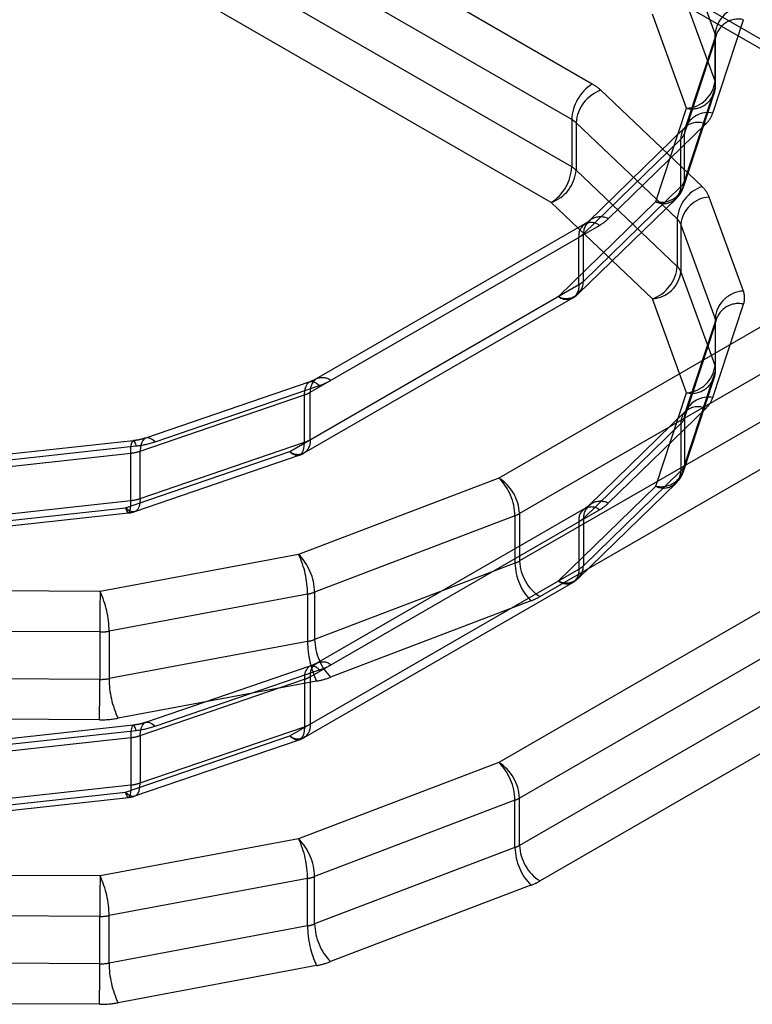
# Model space of a CAD drawing. Header units: inches. Extents: x 1907 to 2452, y -210 to -54.
# Tile 361 of 656: x 1990.7009 to 1990.8002, y -188.4119 to -188.2784. Entities that reach past the tile are written whole.
import ezdxf

# ---------------------------------------------------------------- set-up
doc = ezdxf.new("R2010")
doc.units = ezdxf.units.IN
doc.header["$LTSCALE"] = 0.5
doc.header["$MEASUREMENT"] = 0
doc.linetypes.add('HIDDEN', pattern=[0.22499999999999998, 0.15, -0.075])
doc.layers.add('SID-M-H', color=4, linetype='HIDDEN')

msp = doc.modelspace()

# ---------------------------------------------------------------- linework, layer by layer
at = {"layer": 'SID-M-H'}
for p, q in [((1990.733131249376, -188.2416067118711), (1990.806452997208, -188.2839349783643)), ((1990.733946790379, -188.2434092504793), (1990.804484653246, -188.2841298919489)), ((1990.778548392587, -188.2871091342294), (1990.708142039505, -188.2464644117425)), ((1990.775764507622, -188.2919309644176), (1990.70535815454, -188.2512862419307)), ((1990.775764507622, -188.2983604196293), (1990.70535815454, -188.2577156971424)), ((1990.772980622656, -188.3031822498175), (1990.702574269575, -188.2625375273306)), ((1990.795188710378, -188.2802872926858), (1990.790552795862, -188.2675483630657)), ((1990.795188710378, -188.2867167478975), (1990.790552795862, -188.2739778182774)), ((1990.791335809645, -188.290398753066), (1990.786699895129, -188.2776598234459)), ((1990.794905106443, -188.2910555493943), (1990.799071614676, -188.2783877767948)), ((1990.7953317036, -188.2803724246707), (1990.791165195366, -188.2930401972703)), ((1990.795188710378, -188.2867167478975), (1990.795188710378, -188.2802872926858)), ((1990.795316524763, -188.2807606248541), (1990.795331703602, -188.2803724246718)), ((1990.791037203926, -188.2938463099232), (1990.795203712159, -188.2811785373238)), ((1990.795203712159, -188.2876079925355), (1990.795203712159, -188.2811785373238)), ((1990.795272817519, -188.2871840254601), (1990.795272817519, -188.2807545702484)), ((1990.793431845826, -188.3010198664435), (1990.779712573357, -188.2879655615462)), ((1990.790909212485, -188.3010818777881), (1990.79507572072, -188.2884141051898)), ((1990.791037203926, -188.3002757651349), (1990.795203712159, -188.2876079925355)), ((1990.787169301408, -188.3030665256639), (1990.791335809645, -188.290398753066)), ((1990.775764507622, -188.2919309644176), (1990.775764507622, -188.2983604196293)), ((1990.790065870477, -188.3054134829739), (1990.776346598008, -188.2923591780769)), ((1990.776346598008, -188.2923591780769), (1990.776346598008, -188.2987886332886)), ((1990.780725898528, -188.3053873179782), (1990.793941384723, -188.2925267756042)), ((1990.791195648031, -188.2929199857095), (1990.777980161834, -188.3057805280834)), ((1990.791111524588, -188.2932272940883), (1990.791037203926, -188.2938463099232)), ((1990.791037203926, -188.3002757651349), (1990.791037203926, -188.2938463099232)), ((1990.791145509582, -188.2931027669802), (1990.791111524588, -188.2932272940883)), ((1990.791165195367, -188.2930401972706), (1990.791145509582, -188.2931027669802)), ((1990.791148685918, -188.292967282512), (1990.79119564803, -188.2929199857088)), ((1990.77733985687, -188.3074424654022), (1990.790555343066, -188.2945819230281)), ((1990.790555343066, -188.3010113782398), (1990.790555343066, -188.2945819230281)), ((1990.790065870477, -188.3118429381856), (1990.776346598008, -188.2987886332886)), ((1990.77733985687, -188.3138719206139), (1990.790555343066, -188.3010113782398)), ((1990.786699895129, -188.3162365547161), (1990.772980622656, -188.3031822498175)), ((1990.773953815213, -188.315927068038), (1990.787169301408, -188.3030665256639)), ((1990.776699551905, -188.3155338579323), (1990.789915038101, -188.3026733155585)), ((1990.799041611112, -188.3151820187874), (1990.794405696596, -188.3024430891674)), ((1990.790065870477, -188.3054134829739), (1990.790065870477, -188.3118429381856)), ((1990.740318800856, -188.3289141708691), (1990.779521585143, -188.3062823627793)), ((1990.777553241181, -188.3060874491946), (1990.741134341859, -188.327111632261)), ((1990.795188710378, -188.3188640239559), (1990.790552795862, -188.3061250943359)), ((1990.790552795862, -188.3061250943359), (1990.790552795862, -188.3125545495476)), ((1990.776737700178, -188.3143194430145), (1990.776737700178, -188.3078899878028)), ((1990.77733985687, -188.3138719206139), (1990.77733985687, -188.3074424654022)), ((1990.795188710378, -188.3252934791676), (1990.790552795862, -188.3125545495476)), ((1990.73753491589, -188.3369512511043), (1990.776737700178, -188.3143194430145)), ((1990.739503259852, -188.337146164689), (1990.775922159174, -188.3161219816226)), ((1990.791335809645, -188.3289754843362), (1990.786699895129, -188.3162365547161)), ((1990.794905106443, -188.3296322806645), (1990.799071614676, -188.316964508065)), ((1990.7953317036, -188.3189491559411), (1990.791165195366, -188.3316169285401)), ((1990.795188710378, -188.3188640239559), (1990.795188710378, -188.3252934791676)), ((1990.795316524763, -188.3193373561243), (1990.795331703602, -188.318949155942)), ((1990.802453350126, -188.3194416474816), (1990.76589770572, -188.3405447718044)), ((1990.791037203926, -188.3324230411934), (1990.795203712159, -188.319755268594)), ((1990.795203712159, -188.319755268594), (1990.795203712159, -188.3261847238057)), ((1990.795272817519, -188.3257607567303), (1990.795272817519, -188.3193313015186)), ((1990.805237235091, -188.3242634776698), (1990.768681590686, -188.3453666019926)), ((1990.741134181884, -188.3271117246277), (1990.74107077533, -188.3271507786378)), ((1990.790909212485, -188.3396586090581), (1990.79507572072, -188.326990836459)), ((1990.791037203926, -188.3388524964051), (1990.795203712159, -188.3261847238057)), ((1990.740276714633, -188.3274918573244), (1990.717999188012, -188.3351209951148)), ((1990.719274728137, -188.335630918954), (1990.741552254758, -188.3280017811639)), ((1990.739582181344, -188.3286721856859), (1990.73969648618, -188.3281803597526)), ((1990.73969648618, -188.3281803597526), (1990.739882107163, -188.3278052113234)), ((1990.739882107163, -188.3278052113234), (1990.74013191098, -188.327561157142)), ((1990.74013191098, -188.327561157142), (1990.740436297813, -188.3274575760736)), ((1990.740436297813, -188.3274575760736), (1990.740783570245, -188.3274984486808)), ((1990.740783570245, -188.3274984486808), (1990.741160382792, -188.3276822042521)), ((1990.741160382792, -188.3276822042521), (1990.741552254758, -188.3280017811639)), ((1990.717266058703, -188.3368909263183), (1990.739543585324, -188.3292617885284)), ((1990.739543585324, -188.3292617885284), (1990.739582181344, -188.3286721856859)), ((1990.739543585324, -188.3356912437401), (1990.739543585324, -188.3292617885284)), ((1990.740318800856, -188.3353436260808), (1990.740318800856, -188.3289141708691)), ((1990.787169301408, -188.3416432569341), (1990.791335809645, -188.3289754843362)), ((1990.805237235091, -188.3306929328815), (1990.768681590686, -188.3517960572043)), ((1990.780725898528, -188.3439640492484), (1990.793941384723, -188.3311035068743)), ((1990.79119564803, -188.3314967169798), (1990.777980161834, -188.3443572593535)), ((1990.791037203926, -188.3324230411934), (1990.791111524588, -188.331804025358)), ((1990.791037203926, -188.3324230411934), (1990.791037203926, -188.3388524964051)), ((1990.791125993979, -188.3315680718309), (1990.791093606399, -188.3316038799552)), ((1990.791111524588, -188.331804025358), (1990.791145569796, -188.3316792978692)), ((1990.79119564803, -188.331496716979), (1990.791125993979, -188.3315680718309)), ((1990.791145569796, -188.3316792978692), (1990.791165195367, -188.3316169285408)), ((1990.77733985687, -188.3460191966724), (1990.790555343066, -188.3331586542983)), ((1990.790555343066, -188.3331586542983), (1990.790555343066, -188.33958810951)), ((1990.717854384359, -188.3351902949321), (1990.717604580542, -188.3354343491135)), ((1990.718158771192, -188.3350867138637), (1990.717854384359, -188.3351902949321)), ((1990.718506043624, -188.3351275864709), (1990.718158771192, -188.3350867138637)), ((1990.71888285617, -188.3353113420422), (1990.718506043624, -188.3351275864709)), ((1990.716297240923, -188.3354884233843), (1990.694353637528, -188.3378936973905)), ((1990.694782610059, -188.338592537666), (1990.716726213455, -188.3361872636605)), ((1990.715991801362, -188.3371690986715), (1990.716005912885, -188.3365848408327)), ((1990.716005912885, -188.3365848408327), (1990.716047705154, -188.3361088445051)), ((1990.716047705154, -188.3361088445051), (1990.716115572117, -188.3357594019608)), ((1990.716115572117, -188.3357594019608), (1990.716206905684, -188.3355499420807)), ((1990.716206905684, -188.3355499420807), (1990.716318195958, -188.3354885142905)), ((1990.716318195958, -188.3354885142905), (1990.716445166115, -188.3355774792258)), ((1990.716445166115, -188.3355774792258), (1990.716582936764, -188.3358134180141)), ((1990.716582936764, -188.3358134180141), (1990.716726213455, -188.3361872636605)), ((1990.717266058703, -188.34332038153), (1990.739543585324, -188.3356912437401)), ((1990.717304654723, -188.3363013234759), (1990.717266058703, -188.3368909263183)), ((1990.717418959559, -188.3358094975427), (1990.717304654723, -188.3363013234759)), ((1990.717604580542, -188.3354343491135), (1990.717418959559, -188.3358094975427)), ((1990.719274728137, -188.335630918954), (1990.71888285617, -188.3353113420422)), ((1990.739390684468, -188.3367726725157), (1990.739504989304, -188.3362808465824)), ((1990.739504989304, -188.3362808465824), (1990.739543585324, -188.3356912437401)), ((1990.808021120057, -188.3355147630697), (1990.771465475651, -188.3566178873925)), ((1990.694048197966, -188.339574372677), (1990.715991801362, -188.3371690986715)), ((1990.715257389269, -188.3445803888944), (1990.73753491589, -188.3369512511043)), ((1990.715991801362, -188.3435985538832), (1990.715991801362, -188.3371690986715)), ((1990.716532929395, -188.3450903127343), (1990.738810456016, -188.3374611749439)), ((1990.717266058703, -188.34332038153), (1990.717266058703, -188.3368909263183)), ((1990.73753491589, -188.3369512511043), (1990.737926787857, -188.3372708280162)), ((1990.737926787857, -188.3372708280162), (1990.738303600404, -188.3374545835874)), ((1990.738303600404, -188.3374545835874), (1990.738650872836, -188.3374954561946)), ((1990.738650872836, -188.3374954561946), (1990.738955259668, -188.3373918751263)), ((1990.738955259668, -188.3373918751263), (1990.739205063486, -188.3371478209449)), ((1990.739205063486, -188.3371478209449), (1990.739390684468, -188.3367726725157)), ((1990.76589770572, -188.3405447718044), (1990.738739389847, -188.3509045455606)), ((1990.77733985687, -188.3524486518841), (1990.790555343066, -188.33958810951)), ((1990.773953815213, -188.3545037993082), (1990.787169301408, -188.3416432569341)), ((1990.776699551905, -188.3541105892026), (1990.789915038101, -188.3412500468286)), ((1990.693313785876, -188.3469856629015), (1990.715257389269, -188.3445803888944)), ((1990.694048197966, -188.3460038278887), (1990.715991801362, -188.3435985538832)), ((1990.715257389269, -188.3445803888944), (1990.715400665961, -188.3449542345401)), ((1990.715649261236, -188.3448999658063), (1990.715257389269, -188.3445803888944)), ((1990.71593589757, -188.3446588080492), (1990.715977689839, -188.3441828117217)), ((1990.715977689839, -188.3441828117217), (1990.715991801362, -188.3435985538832)), ((1990.717113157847, -188.3444018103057), (1990.716927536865, -188.3447769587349)), ((1990.717227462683, -188.3439099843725), (1990.717113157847, -188.3444018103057)), ((1990.717266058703, -188.34332038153), (1990.717227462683, -188.3439099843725)), ((1990.693742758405, -188.3476845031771), (1990.715686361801, -188.345279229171)), ((1990.715400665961, -188.3449542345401), (1990.715538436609, -188.3451901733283)), ((1990.715538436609, -188.3451901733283), (1990.715665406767, -188.3452791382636)), ((1990.716026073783, -188.3450837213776), (1990.715649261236, -188.3448999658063)), ((1990.715665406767, -188.3452791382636), (1990.71577669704, -188.3452177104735)), ((1990.71577669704, -188.3452177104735), (1990.715868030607, -188.3450082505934)), ((1990.715868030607, -188.3450082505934), (1990.71593589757, -188.3446588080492)), ((1990.716373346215, -188.3451245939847), (1990.716026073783, -188.3450837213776)), ((1990.716677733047, -188.3450210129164), (1990.716373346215, -188.3451245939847)), ((1990.716927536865, -188.3447769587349), (1990.716677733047, -188.3450210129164)), ((1990.740318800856, -188.3674909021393), (1990.779521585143, -188.3448590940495)), ((1990.768068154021, -188.3456557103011), (1990.740909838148, -188.3560154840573)), ((1990.777553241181, -188.3446641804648), (1990.741134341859, -188.3656883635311)), ((1990.768068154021, -188.3456557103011), (1990.768068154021, -188.3520851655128)), ((1990.768681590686, -188.3453666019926), (1990.768681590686, -188.3517960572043)), ((1990.776737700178, -188.346466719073), (1990.776737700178, -188.3528961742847)), ((1990.77733985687, -188.3460191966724), (1990.77733985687, -188.3524486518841)), ((1990.738739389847, -188.3509045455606), (1990.71182476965, -188.3559378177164)), ((1990.768068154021, -188.3520851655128), (1990.740909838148, -188.362444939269)), ((1990.73753491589, -188.3755279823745), (1990.776737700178, -188.3528961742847)), ((1990.739503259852, -188.3757228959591), (1990.775922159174, -188.3546987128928)), ((1990.71182476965, -188.3559378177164), (1990.675588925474, -188.3557176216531)), ((1990.739952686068, -188.3562814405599), (1990.713038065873, -188.3613147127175)), ((1990.739952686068, -188.3562814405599), (1990.739952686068, -188.3627108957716)), ((1990.740909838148, -188.3560154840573), (1990.740909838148, -188.362444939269)), ((1990.770238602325, -188.3571961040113), (1990.743080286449, -188.3675558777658)), ((1990.802453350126, -188.3580183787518), (1990.76589770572, -188.3791215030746)), ((1990.711783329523, -188.3614252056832), (1990.675547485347, -188.3612050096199)), ((1990.711783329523, -188.3614252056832), (1990.711783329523, -188.3678546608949)), ((1990.713038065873, -188.3613147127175), (1990.713038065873, -188.3677441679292)), ((1990.739952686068, -188.3627108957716), (1990.713038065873, -188.3677441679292)), ((1990.805237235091, -188.36284020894), (1990.768681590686, -188.3839433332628)), ((1990.740276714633, -188.3660685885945), (1990.717999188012, -188.3736977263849)), ((1990.719274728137, -188.3742076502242), (1990.741552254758, -188.3665785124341)), ((1990.740276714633, -188.3660685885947), (1990.740240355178, -188.3660822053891)), ((1990.711783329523, -188.3678546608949), (1990.675547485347, -188.3676344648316)), ((1990.741165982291, -188.3680877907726), (1990.714251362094, -188.3731210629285)), ((1990.717266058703, -188.3754676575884), (1990.739543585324, -188.3678385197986)), ((1990.739543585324, -188.3678385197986), (1990.739543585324, -188.3742679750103)), ((1990.740318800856, -188.3674909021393), (1990.740318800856, -188.373920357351)), ((1990.805237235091, -188.3692696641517), (1990.768681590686, -188.3903727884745)), ((1990.711741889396, -188.3733420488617), (1990.67550604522, -188.3731218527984)), ((1990.71741895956, -188.3743862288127), (1990.717604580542, -188.3740110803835)), ((1990.717604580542, -188.3740110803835), (1990.717854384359, -188.373767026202)), ((1990.717854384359, -188.373767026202), (1990.718158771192, -188.3736634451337)), ((1990.718158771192, -188.3736634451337), (1990.718506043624, -188.3737043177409)), ((1990.718506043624, -188.3737043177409), (1990.71888285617, -188.3738880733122)), ((1990.71888285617, -188.3738880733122), (1990.719274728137, -188.3742076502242)), ((1990.716297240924, -188.3740651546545), (1990.694353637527, -188.3764704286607)), ((1990.694782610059, -188.3771692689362), (1990.716726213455, -188.3747639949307)), ((1990.716005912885, -188.3751615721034), (1990.715991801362, -188.3757458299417)), ((1990.716047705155, -188.3746855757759), (1990.716005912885, -188.3751615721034)), ((1990.716115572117, -188.3743361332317), (1990.716047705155, -188.3746855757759)), ((1990.716206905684, -188.3741266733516), (1990.716115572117, -188.3743361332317)), ((1990.716318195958, -188.3740652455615), (1990.716206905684, -188.3741266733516)), ((1990.716445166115, -188.3741542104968), (1990.716318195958, -188.3740652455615)), ((1990.716582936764, -188.3743901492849), (1990.716445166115, -188.3741542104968)), ((1990.716726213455, -188.3747639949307), (1990.716582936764, -188.3743901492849)), ((1990.717266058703, -188.3818971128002), (1990.739543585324, -188.3742679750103)), ((1990.717266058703, -188.3754676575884), (1990.717304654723, -188.3748780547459)), ((1990.717304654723, -188.3748780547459), (1990.71741895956, -188.3743862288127)), ((1990.739390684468, -188.3753494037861), (1990.739205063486, -188.3757245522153)), ((1990.739504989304, -188.3748575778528), (1990.739390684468, -188.3753494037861)), ((1990.739543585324, -188.3742679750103), (1990.739504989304, -188.3748575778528)), ((1990.808021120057, -188.3740914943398), (1990.771465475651, -188.3951946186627)), ((1990.694048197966, -188.3781511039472), (1990.715991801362, -188.3757458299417)), ((1990.715257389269, -188.3831571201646), (1990.73753491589, -188.3755279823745)), ((1990.715991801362, -188.3757458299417), (1990.715991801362, -188.3821752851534)), ((1990.716532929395, -188.3836670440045), (1990.738810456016, -188.3760379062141)), ((1990.717266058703, -188.3754676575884), (1990.717266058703, -188.3818971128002)), ((1990.737926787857, -188.3758475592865), (1990.73753491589, -188.3755279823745)), ((1990.738303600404, -188.3760313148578), (1990.737926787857, -188.3758475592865)), ((1990.738650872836, -188.376072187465), (1990.738303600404, -188.3760313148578)), ((1990.738955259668, -188.3759686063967), (1990.738650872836, -188.376072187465)), ((1990.739205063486, -188.3757245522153), (1990.738955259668, -188.3759686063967)), ((1990.76589770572, -188.3791215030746), (1990.738739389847, -188.3894812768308)), ((1990.717227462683, -188.3824867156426), (1990.717266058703, -188.3818971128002)), ((1990.693313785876, -188.3855623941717), (1990.715257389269, -188.3831571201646)), ((1990.694048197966, -188.3845805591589), (1990.715991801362, -188.3821752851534)), ((1990.715400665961, -188.3835309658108), (1990.715257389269, -188.3831571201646)), ((1990.715257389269, -188.3831571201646), (1990.715649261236, -188.3834766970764)), ((1990.71593589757, -188.3832355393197), (1990.715868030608, -188.3835849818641)), ((1990.71597768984, -188.3827595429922), (1990.71593589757, -188.3832355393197)), ((1990.715991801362, -188.3821752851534), (1990.71597768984, -188.3827595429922)), ((1990.716677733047, -188.3835977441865), (1990.716927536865, -188.3833536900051)), ((1990.716927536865, -188.3833536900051), (1990.717113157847, -188.3829785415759)), ((1990.717113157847, -188.3829785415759), (1990.717227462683, -188.3824867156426)), ((1990.693742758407, -188.3862612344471), (1990.715686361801, -188.3838559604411)), ((1990.71553843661, -188.383766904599), (1990.715400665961, -188.3835309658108)), ((1990.715665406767, -188.3838558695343), (1990.71553843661, -188.383766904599)), ((1990.715649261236, -188.3834766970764), (1990.716026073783, -188.3836604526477)), ((1990.71577669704, -188.3837944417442), (1990.715665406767, -188.3838558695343)), ((1990.715868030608, -188.3835849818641), (1990.71577669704, -188.3837944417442)), ((1990.716026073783, -188.3836604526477), (1990.716373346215, -188.3837013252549)), ((1990.716373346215, -188.3837013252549), (1990.716677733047, -188.3835977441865)), ((1990.768068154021, -188.3842324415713), (1990.740909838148, -188.3945922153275)), ((1990.768068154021, -188.390661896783), (1990.768068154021, -188.3842324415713)), ((1990.768681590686, -188.3903727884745), (1990.768681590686, -188.3839433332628)), ((1990.738739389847, -188.3894812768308), (1990.71182476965, -188.3945145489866)), ((1990.768068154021, -188.390661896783), (1990.740909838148, -188.4010216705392)), ((1990.71182476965, -188.3945145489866), (1990.675588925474, -188.3942943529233)), ((1990.739952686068, -188.3948581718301), (1990.713038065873, -188.3998914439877)), ((1990.739952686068, -188.4012876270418), (1990.739952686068, -188.3948581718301)), ((1990.740909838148, -188.4010216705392), (1990.740909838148, -188.3945922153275)), ((1990.770238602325, -188.3957728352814), (1990.743080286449, -188.406132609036)), ((1990.711783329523, -188.4000019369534), (1990.675547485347, -188.3997817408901)), ((1990.711783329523, -188.4064313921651), (1990.711783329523, -188.4000019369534)), ((1990.713038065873, -188.4063208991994), (1990.713038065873, -188.3998914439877)), ((1990.739952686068, -188.4012876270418), (1990.713038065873, -188.4063208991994)), ((1990.711783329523, -188.4064313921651), (1990.675547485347, -188.4062111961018)), ((1990.741165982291, -188.4066645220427), (1990.714251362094, -188.4116977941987)), ((1990.711741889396, -188.4119187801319), (1990.67550604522, -188.4116985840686))]:
    msp.add_line(p, q, dxfattribs=at)
for centre, radius, start, end in [((1990.799302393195, -188.2807350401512), 0.004137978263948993, 93.61326721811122, 173.7881824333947), ((1990.798361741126, -188.2814796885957), 0.003172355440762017, 77.06952173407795, 174.5527169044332), ((1990.793930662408, -188.2807542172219), 0.00134190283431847, 341.5662588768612, 20.3624092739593), ((1990.781808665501, -188.2922060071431), 0.006050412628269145, 122.605478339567, 177.3945215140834), ((1990.775521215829, -188.29244358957), 0.006133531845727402, 46.89390896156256, 60.42611843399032), ((1990.791075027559, -188.2862690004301), 0.004137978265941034, 273.6132672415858, 353.7881824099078), ((1990.791335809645, -188.2871840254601), 0.003937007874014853, 341.7936469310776, 0), ((1990.793930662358, -188.2871836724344), 0.001341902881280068, 341.5662595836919, 20.36240856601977), ((1990.781402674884, -188.2927465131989), 0.005070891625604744, 109.4688755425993, 175.619250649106), ((1990.792045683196, -188.287306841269), 0.003172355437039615, 257.0695217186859, 354.5527169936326), ((1990.794225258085, -188.2942905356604), 0.003305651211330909, 78.13171847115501, 157.7751270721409), ((1990.791423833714, -188.2898264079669), 0.003691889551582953, 312.993387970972, 340.5532781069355), ((1990.774250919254, -188.2945981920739), 0.003066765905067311, 46.89390890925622, 60.42611848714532), ((1990.792890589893, -188.2949723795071), 0.0026617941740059, 66.74840847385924, 129.5511400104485), ((1990.792796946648, -188.2944893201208), 0.002243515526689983, 137.2799855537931, 182.3656014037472), ((1990.789296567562, -188.2932317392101), 0.001845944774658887, 312.9933879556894, 340.5532781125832), ((1990.769720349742, -188.2980853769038), 0.006050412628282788, 302.6054783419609, 357.3945215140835), ((1990.771290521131, -188.2984012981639), 0.0050708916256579, 289.4688755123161, 355.6192506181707), ((1990.774250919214, -188.3010276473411), 0.003066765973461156, 46.89390906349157, 60.42611833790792), ((1990.787879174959, -188.299974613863), 0.003172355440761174, 257.0695217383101, 354.5527169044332), ((1990.789296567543, -188.2996611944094), 0.001845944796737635, 312.9933881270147, 340.5532779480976), ((1990.788242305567, -188.3010174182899), 0.002313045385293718, 242.3614368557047, 0.1496165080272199), ((1990.787169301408, -188.2998517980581), 0.003937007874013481, 314.2201447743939, 341.7936469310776), ((1990.795121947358, -188.3058008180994), 0.005070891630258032, 109.4688755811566, 175.6192506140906), ((1990.790884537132, -188.3038076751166), 0.003776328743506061, 21.18328283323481, 47.58106999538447), ((1990.794666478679, -188.3065728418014), 0.004137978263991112, 93.61326722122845, 173.7881824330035), ((1990.778434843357, -188.307614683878), 0.001719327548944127, 50.79671476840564, 189.2140369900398), ((1990.779652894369, -188.3074364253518), 0.002313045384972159, 62.36143685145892, 180.1496165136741), ((1990.776522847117, -188.3009897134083), 0.006083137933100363, 299.5352590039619, 313.7041483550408), ((1990.788792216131, -188.3068073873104), 0.00188816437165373, 21.18328283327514, 47.58106999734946), ((1990.775238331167, -188.3052436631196), 0.003041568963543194, 299.5352589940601, 313.7041483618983), ((1990.785009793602, -188.3114556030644), 0.005070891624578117, 289.4688755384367, 355.619250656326), ((1990.786439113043, -188.3121068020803), 0.004137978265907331, 273.6132672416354, 353.7881824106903), ((1990.788792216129, -188.3132368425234), 0.001888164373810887, 21.18328284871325, 47.58106998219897), ((1990.775026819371, -188.3138779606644), 0.002313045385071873, 242.3614368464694, 0.1496165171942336), ((1990.775238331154, -188.3116731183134), 0.003041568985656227, 299.535259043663, 313.7041483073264), ((1990.775040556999, -188.3145947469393), 0.001719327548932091, 230.7967147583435, 9.214036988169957), ((1990.799302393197, -188.3193117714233), 0.00413797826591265, 93.61326724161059, 173.7881824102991), ((1990.796525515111, -188.3161158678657), 0.002683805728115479, 341.566259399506, 20.36240893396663), ((1990.773953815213, -188.3127123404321), 0.003937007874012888, 299.9973117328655, 314.2201447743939), ((1990.798361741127, -188.3200564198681), 0.003172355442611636, 77.06952177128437, 174.5527168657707), ((1990.793930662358, -188.3193309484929), 0.001341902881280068, 341.5662595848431, 20.36240856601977), ((1990.791075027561, -188.3248457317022), 0.004137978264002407, 273.6132672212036, 353.7881824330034), ((1990.791335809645, -188.3257607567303), 0.003937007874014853, 341.7936469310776, 0), ((1990.793930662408, -188.3257604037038), 0.001341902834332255, 341.5662588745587, 20.3624092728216), ((1990.742320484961, -188.3287257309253), 0.0020105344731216, 128.4316651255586, 185.3780146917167), ((1990.741949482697, -188.3289162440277), 0.001980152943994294, 54.38182733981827, 114.3139521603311), ((1990.79204568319, -188.325883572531), 0.003172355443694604, 257.0695218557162, 354.5527168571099), ((1990.738734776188, -188.3196421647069), 0.008821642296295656, 288.6255879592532, 299.6786959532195), ((1990.738134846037, -188.3250819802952), 0.004410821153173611, 288.6255879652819, 299.6786959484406), ((1990.794289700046, -188.3329887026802), 0.003412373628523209, 79.61011227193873, 156.2967332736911), ((1990.79142383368, -188.3284031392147), 0.003691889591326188, 312.9933881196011, 340.5532779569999), ((1990.792882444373, -188.3334922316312), 0.002612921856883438, 66.0919159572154, 130.2076325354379), ((1990.79286079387, -188.3330862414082), 0.002306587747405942, 140.0092270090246, 181.7990361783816), ((1990.789296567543, -188.3318084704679), 0.001845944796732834, 312.9933881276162, 340.5532779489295), ((1990.715477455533, -188.3243516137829), 0.01190134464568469, 276.0228907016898, 288.6062374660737), ((1990.738621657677, -188.3356189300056), 0.001719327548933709, 230.7967147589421, 9.214036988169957), ((1990.73813484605, -188.3315114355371), 0.004410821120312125, 288.625587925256, 299.678695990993), ((1990.715367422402, -188.3312512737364), 0.005950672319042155, 276.0228906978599, 288.6062374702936), ((1990.73753491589, -188.3337365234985), 0.00393700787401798, 288.9042256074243, 299.9973117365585), ((1990.787879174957, -188.338551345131), 0.003172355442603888, 257.0695217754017, 354.5527168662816), ((1990.789296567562, -188.3382379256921), 0.001845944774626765, 312.9933879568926, 340.5532781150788), ((1990.760572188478, -188.3458226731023), 0.007497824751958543, 1.275977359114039, 44.74270803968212), ((1990.762637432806, -188.3456416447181), 0.006050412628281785, 2.605478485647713, 57.39452165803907), ((1990.788242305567, -188.3395941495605), 0.002313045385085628, 242.361436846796, 0.1496165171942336), ((1990.787169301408, -188.3384285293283), 0.003937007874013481, 314.2201447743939, 341.7936469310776), ((1990.715367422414, -188.3376807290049), 0.005950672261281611, 276.0228906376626, 288.6062375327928), ((1990.778434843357, -188.3461914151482), 0.001719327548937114, 50.79671476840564, 189.2140369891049), ((1990.779652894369, -188.3460131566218), 0.002313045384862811, 62.36143684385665, 180.149616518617), ((1990.776522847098, -188.3395664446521), 0.006083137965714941, 299.5352590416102, 313.7041483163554), ((1990.715257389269, -188.3413656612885), 0.003937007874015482, 276.2553112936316, 288.9042256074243), ((1990.766557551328, -188.3416551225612), 0.004276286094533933, 290.6862953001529, 299.7820372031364), ((1990.775238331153, -188.3438203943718), 0.00304156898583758, 299.5352590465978, 313.7041483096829), ((1990.727234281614, -188.356326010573), 0.01271848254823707, 0.2007848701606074, 25.23086491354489), ((1990.733413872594, -188.3561824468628), 0.007497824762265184, 1.275977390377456, 44.74270801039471), ((1990.766557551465, -188.3480845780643), 0.004276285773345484, 290.6862949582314, 299.7820375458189), ((1990.775564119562, -188.3519182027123), 0.007497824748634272, 181.2759773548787, 224.7427080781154), ((1990.774725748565, -188.3515210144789), 0.006050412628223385, 182.6054784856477, 237.394521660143), ((1990.775026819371, -188.3524546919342), 0.002313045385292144, 242.3614368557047, 0.1496165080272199), ((1990.775238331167, -188.3502498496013), 0.003041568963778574, 299.5352589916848, 313.7041483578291), ((1990.775040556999, -188.3531714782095), 0.001719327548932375, 230.7967147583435, 9.214036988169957), ((1990.773953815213, -188.3512890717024), 0.003937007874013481, 299.9973117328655, 314.2201447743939), ((1991.073428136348, -188.3614124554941), 0.3616448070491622, 179.1326140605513, 180.0020200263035), ((1990.700319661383, -188.3613592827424), 0.01271848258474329, 0.2007849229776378, 25.23086490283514), ((1990.738948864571, -188.3508134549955), 0.005559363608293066, 280.4026188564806, 290.6545973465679), ((1990.767217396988, -188.3491949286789), 0.008552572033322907, 290.6862953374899, 299.782037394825), ((1990.711831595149, -188.3547937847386), 0.006631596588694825, 269.5829901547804, 280.4820596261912), ((1990.738948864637, -188.3572429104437), 0.005559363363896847, 280.4026186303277, 290.6545975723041), ((1990.752671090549, -188.362666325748), 0.01271848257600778, 180.2007849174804, 205.2308649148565), ((1990.748405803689, -188.3622779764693), 0.007497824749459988, 181.2759773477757, 224.742708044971), ((1990.742015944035, -188.3672155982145), 0.001719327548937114, 50.79671476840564, 189.2140369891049), ((1990.738734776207, -188.3582188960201), 0.008821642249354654, 288.62558793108, 299.6786959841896), ((1990.74129727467, -188.3675178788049), 0.001782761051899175, 126.3598979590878, 190.3613959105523), ((1990.740506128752, -188.3673450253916), 0.001296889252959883, 36.2308189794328, 100.188994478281), ((1990.350138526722, -188.3678674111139), 0.3616448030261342, 359.1326140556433, 0.002020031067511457), ((1990.711831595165, -188.3612232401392), 0.006631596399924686, 269.5829899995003, 280.4820597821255), ((1990.725756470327, -188.3676995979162), 0.01271848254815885, 180.2007848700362, 205.2308649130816), ((1990.73813484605, -188.3636587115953), 0.004410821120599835, 288.6255879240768, 299.6786959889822), ((1990.739158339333, -188.3571518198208), 0.01111872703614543, 280.402618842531, 290.6545974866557), ((1990.711838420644, -188.3600792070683), 0.01326319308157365, 269.5829901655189, 280.4820597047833), ((1990.738621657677, -188.3741956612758), 0.001719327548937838, 230.7967147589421, 9.214036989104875), ((1990.738134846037, -188.3700881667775), 0.004410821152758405, 288.6255879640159, 299.6786959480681), ((1990.715477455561, -188.3629283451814), 0.01190134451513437, 276.0228906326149, 288.6062375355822), ((1990.715367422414, -188.3698280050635), 0.005950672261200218, 276.0228906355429, 288.6062375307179), ((1990.73753491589, -188.3723132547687), 0.00393700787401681, 288.9042256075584, 299.9973117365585), ((1990.760572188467, -188.3843994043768), 0.007497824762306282, 1.275977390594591, 44.74270800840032), ((1990.762637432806, -188.3842183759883), 0.006050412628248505, 2.605478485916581, 57.39452165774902), ((1990.715367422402, -188.3762574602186), 0.005950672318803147, 276.0228906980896, 288.6062374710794), ((1990.715257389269, -188.3799423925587), 0.003937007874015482, 276.2553112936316, 288.9042256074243), ((1990.766557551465, -188.3802318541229), 0.00427628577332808, 290.6862949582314, 299.7820375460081), ((1990.727234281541, -188.3949027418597), 0.01271848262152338, 0.2007849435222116, 25.23086484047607), ((1990.733413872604, -188.3947591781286), 0.00749782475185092, 1.275977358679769, 44.74270804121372), ((1990.766557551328, -188.3866613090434), 0.004276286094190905, 290.6862953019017, 299.7820372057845), ((1990.775564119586, -188.3904949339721), 0.007497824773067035, 181.2759774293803, 224.742708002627), ((1990.774725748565, -188.3900977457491), 0.006050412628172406, 182.6054784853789, 237.3945216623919), ((1991.07342813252, -188.3999891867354), 0.3616448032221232, 179.1326140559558, 180.0020200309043), ((1990.700319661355, -188.3999360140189), 0.01271848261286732, 0.2007849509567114, 25.23086487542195), ((1990.738948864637, -188.3893901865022), 0.005559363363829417, 280.4026186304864, 290.6545975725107), ((1990.767217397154, -188.3877716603), 0.008552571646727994, 290.6862951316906, 299.7820376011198), ((1990.711831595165, -188.3933705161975), 0.006631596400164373, 269.5829899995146, 280.4820597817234), ((1990.738948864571, -188.3958196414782), 0.005559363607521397, 280.4026188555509, 290.6545973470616), ((1990.752671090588, -188.4012430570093), 0.01271848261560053, 180.2007849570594, 205.2308648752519), ((1990.748405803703, -188.4008547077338), 0.007497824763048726, 181.2759773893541, 224.7427080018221), ((1990.350138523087, -188.4064441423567), 0.3616448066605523, 359.132614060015, 0.002020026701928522), ((1990.711831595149, -188.3997999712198), 0.006631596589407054, 269.5829901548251, 280.4820596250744), ((1990.7257564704, -188.4062763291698), 0.01271848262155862, 180.2007849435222, 205.2308648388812), ((1990.739158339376, -188.3957285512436), 0.01111872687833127, 280.4026187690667, 290.6545975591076), ((1990.711838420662, -188.3986559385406), 0.01326319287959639, 269.5829900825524, 280.4820597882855)]:
    msp.add_arc(centre, radius, start, end, dxfattribs=at)
for points, knots in [([(1990.791156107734, -188.2931090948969), (1990.791208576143, -188.2929869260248), (1990.791284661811, -188.2928097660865), (1990.791216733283, -188.292893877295), (1990.791195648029, -188.2929199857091)], [0, 0, 0, 0, 0.6895964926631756, 0.9999999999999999, 0.9999999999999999, 0.9999999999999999, 0.9999999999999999]), ([(1990.777940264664, -188.3058058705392), (1990.777906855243, -188.3058424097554), (1990.777851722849, -188.3059027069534), (1990.777637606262, -188.3060352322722), (1990.777553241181, -188.3060874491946)], [0, 0, 0, 0, 0.6059853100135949, 1, 1, 1, 1]), ([(1990.741092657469, -188.3271141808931), (1990.740983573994, -188.3271821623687), (1990.740780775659, -188.3273085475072), (1990.740436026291, -188.3274339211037), (1990.740276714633, -188.3274918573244)], [0, 0, 0, 0, 0.5378913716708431, 1, 1, 1, 1]), ([(1990.791156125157, -188.3316857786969), (1990.791208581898, -188.3315636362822), (1990.791284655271, -188.3313865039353), (1990.791216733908, -188.3314706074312), (1990.791195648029, -188.3314967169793)], [0, 0, 0, 0, 0.689554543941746, 1, 1, 1, 1]), ([(1990.717971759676, -188.3351058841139), (1990.717789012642, -188.3351735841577), (1990.717314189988, -188.3353494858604), (1990.716684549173, -188.3354355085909), (1990.716297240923, -188.3354884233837)], [0, 0, 0, 0, 0.3848742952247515, 1, 1, 1, 1]), ([(1990.777940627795, -188.34438229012), (1990.777907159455, -188.3444189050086), (1990.777851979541, -188.3444792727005), (1990.777637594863, -188.3446119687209), (1990.777553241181, -188.3446641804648)], [0, 0, 0, 0, 0.6065311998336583, 1, 1, 1, 1]), ([(1990.741093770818, -188.3656902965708), (1990.740984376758, -188.3657584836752), (1990.740781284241, -188.3658850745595), (1990.740436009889, -188.366010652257), (1990.740276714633, -188.3660685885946)], [0, 0, 0, 0, 0.5386415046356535, 1, 1, 1, 1]), ([(1990.717971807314, -188.3736825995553), (1990.71778904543, -188.3737503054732), (1990.717314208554, -188.3739262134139), (1990.716684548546, -188.3740122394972), (1990.716297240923, -188.3740651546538)], [0, 0, 0, 0, 0.3848940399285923, 1, 1, 1, 1])]:
    msp.add_open_spline(points, degree=3, knots=knots, dxfattribs=at)

doc.saveas('drawing.dxf')
